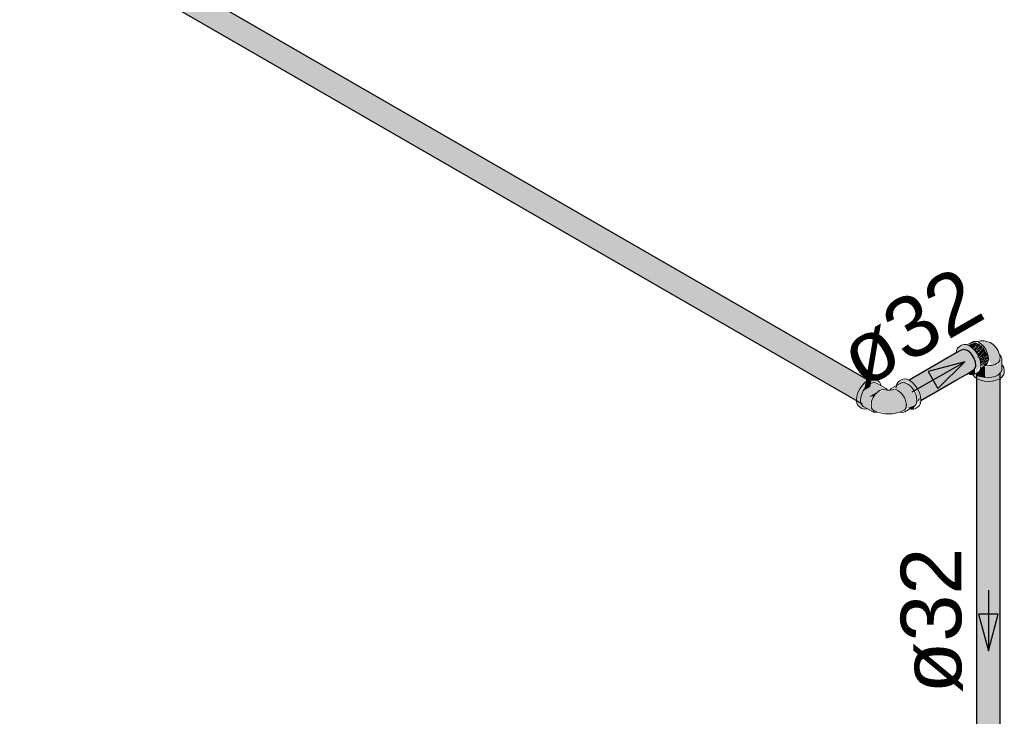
# Model space of a CAD drawing. Header units: millimetres. Extents: x 567 to 934, y -1 to 364.
# Tile 572 of 656: x 748.14 to 751.39, y 71.94 to 74.24. Entities that reach past the tile are written whole.
import ezdxf

# ---------------------------------------------------------------- set-up
doc = ezdxf.new("R2010")
doc.units = ezdxf.units.MM
doc.header["$MEASUREMENT"] = 0
doc.linetypes.add('NULL', pattern=[0])
for name, color, linetype, lineweight in [('AF-Condutos', 140, 'Continuous', 25), ('AF-Conexões', 152, 'Continuous', 18), ('AF-Sentido conduto', 140, 'Continuous', 30), ('AF-Textos conduto', 7, 'Continuous', 9)]:
    doc.layers.add(name, color=color, linetype=linetype, lineweight=lineweight)
doc.styles.add('Arial', font='arial.ttf')

msp = doc.modelspace()

# ---------------------------------------------------------------- hatches: boundary and pattern name
at = {"layer": 'AF-Condutos', "linetype": 'Continuous'}
for points in [[(744.8312, 76.5188), (750.9177, 73.0048), (744.838, 76.5335)], [(744.838, 76.5335), (750.9245, 73.0194), (744.848, 76.5459)], [(750.9088, 73.0099), (750.9178, 73.0233), (744.838, 76.5335)], [(744.8594, 76.5539), (744.848, 76.5459), (750.9345, 73.0318)], [(750.9268, 73.0363), (744.848, 76.5459), (750.9162, 73.0242)], [(744.8938, 76.5425), (744.8594, 76.5539), (744.9568, 76.4974), (750.9459, 73.0399)], [(744.8704, 76.5561), (744.932, 76.5205), (750.9569, 73.0421), (744.9289, 76.5233)], [(744.8789, 76.5522), (750.9437, 73.0497), (750.9447, 73.0501)], [(744.8288, 76.5044), (750.9153, 72.9904), (744.8312, 76.5188)], [(744.8312, 76.4928), (750.9177, 72.9787), (744.8288, 76.5044)], [(744.8288, 76.5044), (750.9059, 72.9856), (750.9069, 72.9952)], [(750.9066, 72.9954), (750.9106, 73.0088), (744.8312, 76.5188)], [(750.9436, 73.0498), (744.932, 76.5205), (750.9352, 73.046)], [(750.9059, 72.9856), (744.8312, 76.4928), (750.9056, 72.9828)], [(744.8312, 76.4928), (744.838, 76.4859), (750.9245, 72.9719)], [(750.9363, 73.0454), (744.9568, 76.4974), (750.9259, 73.0368)], [(751.2608, 73.1521), (751.2515, 73.1497), (751.0794, 73.0503)], [(751.0801, 73.0504), (751.0822, 73.0489), (751.2608, 73.1521)], [(751.0905, 73.0428), (751.2834, 73.1391), (751.2721, 73.1484), (751.2608, 73.1521), (751.0822, 73.0489)], [(751.0907, 73.0429), (751.0999, 73.0332), (751.2834, 73.1391)], [(751.1003, 73.0327), (751.2927, 73.1259), (751.2834, 73.1391), (751.1, 73.0332)], [(751.1088, 73.0197), (751.2927, 73.1259), (751.1021, 73.0336)], [(751.109, 73.0192), (751.2985, 73.111), (751.2927, 73.1259), (751.1088, 73.0197)], [(751.1156, 73.0055), (751.2985, 73.111), (751.1106, 73.02)], [(751.2961, 73.0865), (751.2997, 73.0971), (751.2985, 73.111), (751.1151, 73.0051), (751.1647, 73.0295), (751.1181, 72.9918), (751.2718, 73.0736), (751.1187, 72.9841), (751.1186, 72.9831), (751.2375, 73.0519)], [(751.2718, 73.0736), (751.2222, 73.0472), (751.1187, 72.9842)], [(751.3027, 71.46), (751.3028, 71.4798), (751.3027, 73.0728)], [(751.3027, 71.4677), (751.3085, 71.4512), (751.32, 71.4446), (751.32, 73.0574), (751.3089, 71.508), (751.3085, 73.064)], [(751.3027, 73.0555), (751.3028, 71.4798), (751.3085, 73.0516)], [(751.3353, 71.4412), (751.3515, 71.4417), (751.3515, 73.0545)], [(751.3763, 71.4533), (751.3763, 71.4732), (751.3663, 71.4807), (751.3661, 73.0588), (751.3515, 71.4417), (751.3661, 71.4459)], [(751.3763, 71.4748), (751.3763, 73.0661), (751.3663, 71.4881)], [(751.3805, 73.0557), (751.3763, 73.0538), (751.3763, 71.4533)], [(751.3805, 71.4683), (751.3805, 73.0752), (751.3764, 71.4831)], [(751.1647, 73.0295), (751.1166, 73.0054), (751.118, 72.9924)], [(751.2222, 73.0472), (751.1198, 72.9928), (751.1188, 72.9849)], [(751.3085, 73.0516), (751.3089, 71.508), (751.32, 73.0478)], [(751.32, 71.4446), (751.3353, 71.4412), (751.3353, 73.054)], [(751.32, 73.0476), (751.32, 71.4446), (751.3352, 73.0452)], [(751.3514, 73.0452), (751.3353, 73.0464), (751.3353, 71.4412)], [(751.366, 73.0478), (751.3515, 73.0467), (751.3515, 71.4417)], [(751.3762, 73.0521), (751.3661, 73.0496), (751.3663, 71.4793)], [(751.1181, 72.9918), (751.1091, 72.9871), (751.1056, 72.9765)]]:
    msp.add_hatch(color=151, dxfattribs=at).paths.add_polyline_path(points)
at = {"layer": 'AF-Conexões', "linetype": 'Continuous'}
for points in [[(751.2352, 73.1402), (751.2523, 73.1549), (751.2834, 73.1391), (751.2925, 73.1261), (751.2975, 73.1136), (751.3, 73.0742), (751.3166, 73.0991), (751.3116, 73.1234), (751.298, 73.147), (751.2794, 73.1636), (751.2608, 73.1685), (751.2399, 73.1565)], [(751.2719, 73.1667), (751.3026, 73.1783), (751.2951, 73.1791)], [(751.2981, 73.1752), (751.2743, 73.1657), (751.2844, 73.1599), (751.3062, 73.1722)], [(751.2855, 73.1603), (751.2908, 73.1546), (751.3062, 73.1722)], [(751.3084, 73.1724), (751.291, 73.1544), (751.3154, 73.1669)], [(751.2932, 73.1541), (751.298, 73.147), (751.3154, 73.1669)], [(751.3171, 73.167), (751.2984, 73.1465), (751.3234, 73.1592)], [(751.3234, 73.1592), (751.3007, 73.1461), (751.3049, 73.1374)], [(751.3803, 73.1228), (751.3743, 73.147), (751.356, 73.1691), (751.3334, 73.1793), (751.305, 73.1777), (751.3206, 73.1746), (751.351, 73.0989), (751.3732, 73.1077)], [(751.3251, 73.1595), (751.3055, 73.1361), (751.3065, 73.123), (751.3305, 73.1489)], [(751.3857, 73.0995), (751.3857, 73.121), (751.3727, 73.1029), (751.3414, 73.0954), (751.3299, 73.0962), (751.3299, 73.06), (751.3414, 73.0592), (751.3278, 73.0554), (751.3041, 73.0633), (751.2958, 73.0696), (751.2958, 73.0612), (751.3151, 73.05), (751.3414, 73.0459), (751.3677, 73.05), (751.387, 73.0612), (751.3941, 73.0848), (751.3805, 73.0659), (751.3794, 73.0696), (751.3941, 73.0848)], [(751.3107, 73.1254), (751.3351, 73.1395), (751.3305, 73.1489)], [(751.341, 73.1305), (751.3379, 73.1411), (751.3107, 73.1254)], [(751.3376, 73.1298), (751.3114, 73.1241), (751.3141, 73.1152)], [(751.3401, 73.1201), (751.341, 73.1305), (751.3141, 73.115)], [(751.338, 73.1195), (751.315, 73.1138), (751.3159, 73.1057)], [(751.3379, 73.1109), (751.3421, 73.1206), (751.3159, 73.1055)], [(751.276, 73.0723), (751.2817, 73.0693), (751.2984, 73.0707), (751.2967, 73.0869)], [(751.3032, 73.0727), (751.3041, 73.0633), (751.331, 73.0574), (751.3299, 73.0962), (751.3208, 73.0932)], [(751.3329, 73.1003), (751.341, 73.1118), (751.3164, 73.0976)], [(751.3377, 73.1108), (751.3173, 73.1045), (751.3166, 73.0991)], [(750.9421, 72.9557), (750.9595, 72.9457), (750.9503, 72.966), (750.9514, 72.9759), (750.966, 73.0064), (751.0038, 73.0225), (750.966, 73.0426), (750.9766, 73.0478), (750.9616, 73.0543), (750.9447, 73.0501), (750.9244, 73.0328), (750.9108, 73.0092), (750.9058, 72.9849), (750.9108, 72.9662), (750.924, 72.9565)], [(751.0393, 73.0332), (751.0273, 73.0245), (751.0511, 73.0143), (751.0732, 72.9759), (751.0732, 72.9572), (751.1015, 72.9684), (751.1044, 72.9748), (751.1046, 72.994), (751.1115, 72.9807), (751.0963, 73.0219), (751.0662, 73.0418), (751.0743, 73.0452), (751.0421, 73.0423)], [(751.0381, 73.0325), (751.0371, 73.0237), (751.098, 72.9711)], [(751.0552, 73.052), (751.0421, 73.0423), (751.0743, 73.0452), (751.1006, 73.0174), (751.1115, 72.9807), (751.1103, 72.9703), (751.1176, 72.9745), (751.1176, 72.9967), (751.1079, 73.0216), (751.0912, 73.0423), (751.0719, 73.0535)], [(750.972, 73.0101), (750.9468, 72.9957), (750.9611, 72.9972)], [(751.064, 72.9512), (751.0696, 72.975), (751.0565, 73.004), (751.0377, 73.0186), (750.996, 73.0199), (750.9895, 73.0138), (750.9772, 73.013), (750.9606, 72.9926), (750.954, 72.9681), (750.9606, 72.9512), (751.0097, 72.9402), (751.0393, 72.9424)], [(751.0668, 72.9552), (751.0722, 72.9569), (751.0697, 72.978)], [(751.0815, 72.9561), (751.1015, 72.9684), (751.0762, 72.9584)], [(751.0825, 72.9557), (751.0929, 72.9542), (751.1002, 72.9657)], [(750.9707, 72.9468), (750.9606, 72.9512), (750.9595, 72.9457)]]:
    msp.add_hatch(color=161, dxfattribs=at).paths.add_polyline_path(points)

# ---------------------------------------------------------------- linework, layer by layer
at = {"layer": 'AF-Condutos'}
for p, q in [((750.9447, 73.0501), (744.8789, 76.5522)), ((744.8543, 76.4765), (750.9245, 72.9719)), ((751.2608, 73.1521), (751.2515, 73.1497)), ((751.2721, 73.1484), (751.2608, 73.1521)), ((751.2352, 73.1402), (751.0794, 73.0503)), ((751.2515, 73.1497), (751.2352, 73.1402)), ((751.2834, 73.1391), (751.2721, 73.1484)), ((751.2927, 73.1259), (751.2834, 73.1391)), ((751.2985, 73.111), (751.2927, 73.1259)), ((751.2961, 73.0865), (751.2997, 73.0971)), ((751.2997, 73.0971), (751.2985, 73.111)), ((751.2385, 73.0522), (751.27, 73.0704)), ((751.27, 73.0704), (751.2884, 73.0811)), ((751.2884, 73.0811), (751.2961, 73.0865)), ((751.3027, 73.0728), (751.3027, 71.4807)), ((751.3805, 71.4773), (751.3805, 73.0752)), ((751.1186, 72.983), (751.2385, 73.0522))]:
    msp.add_line(p, q, dxfattribs=at)
at = {"layer": 'AF-Conexões'}
for p, q in [((751.2399, 73.1565), (751.2361, 73.1483)), ((751.2458, 73.162), (751.2399, 73.1565)), ((751.253, 73.1662), (751.2458, 73.162)), ((751.2608, 73.1685), (751.253, 73.1662)), ((751.2697, 73.1677), (751.2608, 73.1685)), ((751.2712, 73.167), (751.2697, 73.1677)), ((751.2886, 73.1771), (751.2712, 73.167)), ((751.2794, 73.1636), (751.2712, 73.167)), ((751.289, 73.1565), (751.2794, 73.1636)), ((751.2951, 73.1791), (751.2886, 73.1771)), ((751.298, 73.147), (751.289, 73.1565)), ((751.3026, 73.1783), (751.2951, 73.1791)), ((751.3045, 73.1775), (751.3026, 73.1783)), ((751.305, 73.1777), (751.3045, 73.1775)), ((751.3105, 73.175), (751.3045, 73.1775)), ((751.3169, 73.1802), (751.305, 73.1777)), ((751.3107, 73.1749), (751.3105, 73.175)), ((751.3188, 73.1689), (751.3107, 73.1749)), ((751.3269, 73.1797), (751.3169, 73.1802)), ((751.3264, 73.161), (751.3188, 73.1689)), ((751.3329, 73.1515), (751.3264, 73.161)), ((751.3334, 73.1793), (751.3269, 73.1797)), ((751.3473, 73.1747), (751.3334, 73.1793)), ((751.356, 73.1691), (751.3473, 73.1747)), ((751.3653, 73.1609), (751.356, 73.1691)), ((751.3707, 73.153), (751.3653, 73.1609)), ((751.3743, 73.147), (751.3707, 73.153)), ((751.2358, 73.1456), (751.2352, 73.1402)), ((751.2361, 73.1483), (751.2358, 73.1456)), ((751.3057, 73.1358), (751.298, 73.147)), ((751.3116, 73.1234), (751.3057, 73.1358)), ((751.3154, 73.1109), (751.3116, 73.1234)), ((751.3379, 73.1411), (751.3329, 73.1515)), ((751.341, 73.1305), (751.3379, 73.1411)), ((751.3421, 73.1206), (751.341, 73.1305)), ((751.341, 73.1118), (751.3421, 73.1206)), ((751.3772, 73.1371), (751.3743, 73.147)), ((751.3778, 73.1353), (751.3772, 73.1371)), ((751.3788, 73.1317), (751.3778, 73.1353)), ((751.3798, 73.1338), (751.3778, 73.1353)), ((751.3803, 73.1228), (751.3788, 73.1317)), ((751.3797, 73.1188), (751.3803, 73.1228)), ((751.3817, 73.1311), (751.3798, 73.1338)), ((751.3842, 73.1276), (751.3817, 73.1311)), ((751.3854, 73.1225), (751.3842, 73.1276)), ((751.3857, 73.121), (751.3854, 73.1225)), ((751.3857, 73.1017), (751.3857, 73.121)), ((751.3116, 73.0804), (751.3154, 73.0887)), ((751.3166, 73.0991), (751.3154, 73.1109)), ((751.3154, 73.0887), (751.3155, 73.0902)), ((751.3155, 73.0902), (751.3166, 73.0991)), ((751.3155, 73.0902), (751.3308, 73.099)), ((751.3308, 73.099), (751.3329, 73.1003)), ((751.3308, 73.099), (751.3315, 73.0989)), ((751.3315, 73.0989), (751.335, 73.0984)), ((751.3329, 73.1003), (751.3379, 73.1049)), ((751.335, 73.0984), (751.3373, 73.0981)), ((751.3373, 73.0981), (751.3441, 73.0985)), ((751.3379, 73.1049), (751.341, 73.1118)), ((751.3441, 73.0985), (751.351, 73.0989)), ((751.351, 73.0989), (751.3634, 73.1022)), ((751.3634, 73.1022), (751.3683, 73.105)), ((751.3683, 73.105), (751.3732, 73.1077)), ((751.3732, 73.1077), (751.3761, 73.1113)), ((751.3761, 73.1113), (751.379, 73.1149)), ((751.379, 73.1149), (751.3797, 73.1188)), ((751.3857, 73.1009), (751.3857, 73.1017)), ((751.3857, 73.0848), (751.3857, 73.1009)), ((751.387, 73.1), (751.3857, 73.1009)), ((751.3887, 73.0976), (751.387, 73.1)), ((751.3923, 73.0926), (751.3887, 73.0976)), ((751.3928, 73.0901), (751.3923, 73.0926)), ((751.3941, 73.0848), (751.3928, 73.0901)), ((750.9616, 73.0543), (750.9527, 73.0535)), ((750.9693, 73.052), (750.9616, 73.0543)), ((751.063, 73.0543), (751.0552, 73.052)), ((751.0719, 73.0535), (751.063, 73.0543)), ((751.2738, 73.0726), (751.2755, 73.0719)), ((751.2755, 73.0719), (751.2817, 73.0693)), ((751.2817, 73.0693), (751.2907, 73.0684)), ((751.2906, 73.0684), (751.2936, 73.0642)), ((751.2907, 73.0684), (751.2984, 73.0707)), ((751.2936, 73.0642), (751.2958, 73.0612)), ((751.2958, 73.0612), (751.3027, 73.056)), ((751.2984, 73.0707), (751.3019, 73.0728)), ((751.3019, 73.0728), (751.3023, 73.073)), ((751.3023, 73.073), (751.3057, 73.0749)), ((751.3023, 73.073), (751.3027, 73.0724)), ((751.3027, 73.0724), (751.303, 73.072)), ((751.3027, 73.056), (751.3041, 73.0549)), ((751.303, 73.072), (751.3066, 73.0693)), ((751.3041, 73.0549), (751.3151, 73.05)), ((751.3057, 73.0749), (751.3116, 73.0804)), ((751.3066, 73.0693), (751.31, 73.0667)), ((751.31, 73.0667), (751.3125, 73.0656)), ((751.3125, 73.0656), (751.3188, 73.0628)), ((751.3188, 73.0628), (751.3192, 73.0626)), ((751.3192, 73.0626), (751.3299, 73.06)), ((751.3299, 73.06), (751.3414, 73.0592)), ((751.3414, 73.0592), (751.3529, 73.06)), ((751.3529, 73.06), (751.3636, 73.0626)), ((751.3636, 73.0626), (751.3727, 73.0667)), ((751.3677, 73.05), (751.3786, 73.0549)), ((751.3727, 73.0667), (751.3798, 73.072)), ((751.3786, 73.0549), (751.3805, 73.0563)), ((751.3798, 73.072), (751.3805, 73.073)), ((751.3805, 73.073), (751.3842, 73.0781)), ((751.3805, 73.0563), (751.387, 73.0612)), ((751.3842, 73.0781), (751.3857, 73.0848)), ((751.387, 73.0612), (751.3923, 73.0685)), ((751.3923, 73.0685), (751.3941, 73.0764)), ((751.3941, 73.0764), (751.3941, 73.0848)), ((750.9244, 73.0328), (750.9167, 73.0216)), ((750.9334, 73.0423), (750.9244, 73.0328)), ((750.9346, 73.0245), (750.9281, 73.015)), ((750.943, 73.0494), (750.9334, 73.0423)), ((750.9422, 73.0324), (750.9346, 73.0245)), ((750.9503, 73.0384), (750.9422, 73.0324)), ((750.9447, 73.0501), (750.943, 73.0494)), ((750.9527, 73.0535), (750.9447, 73.0501)), ((750.9584, 73.0418), (750.9503, 73.0384)), ((750.9589, 73.0419), (750.9584, 73.0418)), ((750.966, 73.0426), (750.9589, 73.0419)), ((750.9725, 73.0406), (750.966, 73.0426)), ((750.9766, 73.0478), (750.9693, 73.052)), ((750.9865, 73.0325), (750.9725, 73.0406)), ((750.9825, 73.0423), (750.9766, 73.0478)), ((750.9863, 73.0341), (750.9825, 73.0423)), ((750.9865, 73.0325), (750.9863, 73.0341)), ((751.0038, 73.0225), (750.9865, 73.0325)), ((751.0088, 73.0178), (751.0038, 73.0225)), ((751.0208, 73.0225), (751.0158, 73.0178)), ((751.0374, 73.0321), (751.0208, 73.0225)), ((751.0381, 73.0325), (751.0371, 73.0237)), ((751.0381, 73.0325), (751.0374, 73.0321)), ((751.0521, 73.0406), (751.0381, 73.0325)), ((751.0383, 73.0341), (751.0381, 73.0325)), ((751.0395, 73.0367), (751.0383, 73.0341)), ((751.0421, 73.0423), (751.0395, 73.0367)), ((751.048, 73.0478), (751.0421, 73.0423)), ((751.0552, 73.052), (751.048, 73.0478)), ((751.0586, 73.0426), (751.0521, 73.0406)), ((751.0649, 73.0419), (751.0586, 73.0426)), ((751.0662, 73.0418), (751.0649, 73.0419)), ((751.0743, 73.0384), (751.0662, 73.0418)), ((751.0794, 73.0503), (751.0719, 73.0535)), ((751.0824, 73.0324), (751.0743, 73.0384)), ((751.0816, 73.0494), (751.0794, 73.0503)), ((751.0912, 73.0423), (751.0816, 73.0494)), ((751.09, 73.0245), (751.0824, 73.0324)), ((751.0965, 73.015), (751.09, 73.0245)), ((751.1002, 73.0328), (751.0912, 73.0423)), ((751.1079, 73.0216), (751.1002, 73.0328)), ((751.3151, 73.05), (751.3278, 73.047)), ((751.3278, 73.047), (751.3414, 73.0459)), ((751.3414, 73.0459), (751.355, 73.047)), ((751.355, 73.047), (751.3677, 73.05)), ((750.907, 72.9967), (750.9058, 72.9849)), ((750.9108, 73.0092), (750.907, 72.9967)), ((750.9167, 73.0216), (750.9108, 73.0092)), ((750.92, 72.994), (750.9189, 72.9841)), ((750.9231, 73.0046), (750.92, 72.994)), ((750.9281, 73.015), (750.9231, 73.0046)), ((750.9606, 72.9926), (750.9582, 72.9863)), ((750.9643, 72.9983), (750.9606, 72.9926)), ((750.9681, 73.004), (750.9643, 72.9983)), ((750.9726, 73.0085), (750.9681, 73.004)), ((750.9772, 73.013), (750.9726, 73.0085)), ((750.982, 73.0158), (750.9772, 73.013)), ((750.9869, 73.0186), (750.982, 73.0158)), ((750.996, 73.0199), (750.9869, 73.0186)), ((751.0027, 73.018), (750.996, 73.0199)), ((751.0091, 73.0172), (751.0027, 73.018)), ((751.0091, 73.0172), (751.0088, 73.0178)), ((751.0101, 73.0171), (751.0091, 73.0172)), ((751.0151, 73.0172), (751.0101, 73.0171)), ((751.0155, 73.0172), (751.0151, 73.0172)), ((751.0158, 73.0178), (751.0155, 73.0172)), ((751.0166, 73.0172), (751.0155, 73.0172)), ((751.0249, 73.0185), (751.0157, 73.0171)), ((751.0157, 73.0171), (751.0197, 73.0173)), ((751.0197, 73.0173), (751.0166, 73.0172)), ((751.0197, 73.0173), (751.0249, 73.0185)), ((751.0228, 73.0182), (751.0197, 73.0173)), ((751.0286, 73.0199), (751.0228, 73.0182)), ((751.0377, 73.0186), (751.0286, 73.0199)), ((751.0426, 73.0158), (751.0377, 73.0186)), ((751.0474, 73.013), (751.0426, 73.0158)), ((751.052, 73.0085), (751.0474, 73.013)), ((751.0565, 73.004), (751.052, 73.0085)), ((751.0603, 72.9983), (751.0565, 73.004)), ((751.064, 72.9926), (751.0603, 72.9983)), ((751.0664, 72.9863), (751.064, 72.9926)), ((751.1015, 73.0046), (751.0965, 73.015)), ((751.1046, 72.994), (751.1015, 73.0046)), ((751.1057, 72.9841), (751.1046, 72.994)), ((751.1138, 73.0092), (751.1079, 73.0216)), ((751.1176, 72.9967), (751.1138, 73.0092)), ((751.1188, 72.9849), (751.1176, 72.9967)), ((750.9058, 72.9849), (750.9061, 72.9825)), ((750.9061, 72.9825), (750.907, 72.9745)), ((750.907, 72.9745), (750.9108, 72.9662)), ((750.9108, 72.9662), (750.9167, 72.9607)), ((750.9167, 72.9607), (750.924, 72.9565)), ((750.9189, 72.9841), (750.92, 72.9753)), ((750.92, 72.9753), (750.9205, 72.9741)), ((750.9205, 72.9741), (750.9231, 72.9684)), ((750.9231, 72.9684), (750.9281, 72.9638)), ((750.9281, 72.9638), (750.9421, 72.9557)), ((750.955, 72.975), (750.954, 72.9681)), ((750.954, 72.9681), (750.955, 72.9624)), ((750.9557, 72.9801), (750.955, 72.975)), ((750.955, 72.9624), (750.9557, 72.9581)), ((750.9582, 72.9863), (750.9557, 72.9801)), ((750.9557, 72.9581), (750.9582, 72.9547)), ((751.0689, 72.9801), (751.0664, 72.9863)), ((751.0664, 72.9547), (751.0689, 72.9581)), ((751.0696, 72.975), (751.0689, 72.9801)), ((751.0689, 72.9581), (751.0696, 72.9624)), ((751.0706, 72.9681), (751.0696, 72.975)), ((751.0696, 72.9624), (751.0706, 72.9681)), ((751.0825, 72.9557), (751.0965, 72.9638)), ((751.0965, 72.9638), (751.1015, 72.9684)), ((751.1006, 72.9565), (751.1079, 72.9607)), ((751.1015, 72.9684), (751.1044, 72.9748)), ((751.1044, 72.9748), (751.1046, 72.9753)), ((751.1046, 72.9753), (751.1057, 72.9841)), ((751.1079, 72.9607), (751.1138, 72.9662)), ((751.1138, 72.9662), (751.1176, 72.9745)), ((751.1176, 72.9745), (751.1186, 72.983)), ((751.1186, 72.983), (751.1188, 72.9849)), ((750.924, 72.9565), (750.9317, 72.9542)), ((750.9317, 72.9542), (750.9407, 72.9551)), ((750.9407, 72.9551), (750.9421, 72.9557)), ((750.9421, 72.9557), (750.9595, 72.9457)), ((750.9582, 72.9547), (750.9606, 72.9512)), ((750.9595, 72.9457), (750.966, 72.9437)), ((750.9606, 72.9512), (750.9735, 72.9455)), ((750.966, 72.9437), (750.9735, 72.9444)), ((750.9735, 72.9455), (750.9751, 72.9451)), ((750.9735, 72.9444), (750.9748, 72.9449)), ((750.9748, 72.9449), (750.9751, 72.9451)), ((750.9751, 72.9451), (750.9853, 72.9424)), ((750.9853, 72.9424), (750.9997, 72.9394)), ((750.9997, 72.9394), (751.0123, 72.9388)), ((751.0123, 72.9388), (751.0249, 72.9394)), ((751.0249, 72.9394), (751.0393, 72.9424)), ((751.0393, 72.9424), (751.0495, 72.9451)), ((751.0495, 72.9451), (751.0511, 72.9455)), ((751.0495, 72.9451), (751.0498, 72.9449)), ((751.0498, 72.9449), (751.0511, 72.9444)), ((751.0511, 72.9455), (751.064, 72.9512)), ((751.0511, 72.9444), (751.0586, 72.9437)), ((751.0586, 72.9437), (751.0651, 72.9457)), ((751.064, 72.9512), (751.0664, 72.9547)), ((751.0651, 72.9457), (751.0818, 72.9553)), ((751.0818, 72.9553), (751.0825, 72.9557)), ((751.0825, 72.9557), (751.0839, 72.9551)), ((751.0839, 72.9551), (751.0868, 72.9548)), ((751.0868, 72.9548), (751.0929, 72.9542)), ((751.0929, 72.9542), (751.0954, 72.9549)), ((751.0954, 72.9549), (751.1006, 72.9565))]:
    msp.add_line(p, q, dxfattribs=at)
at = {"layer": 'AF-Sentido conduto'}
for p, q in [((751.2634, 73.1114), (751.1427, 73.079)), ((751.1751, 73.023), (751.2634, 73.1114)), ((751.1427, 73.079), (751.1751, 73.023)), ((751.3737, 72.2771), (751.309, 72.2771)), ((751.309, 72.2771), (751.3414, 72.1564)), ((751.3414, 72.1564), (751.3737, 72.2771))]:
    msp.add_line(p, q, dxfattribs=at)
for points in [[(751.0902, 73.0114), (751.2634, 73.1114)], [(751.3414, 72.3564), (751.3414, 72.1564)]]:
    msp.add_lwpolyline(points, dxfattribs=at)

# ---------------------------------------------------------------- texts
at = {"layer": 'AF-Textos conduto', "linetype": 'NULL', "char_height": 0.2, "width": 0.962805, "attachment_point": 8, "line_spacing_factor": 0.6, "style": 'Arial'}
for insert, rotation in [((751.1348, 73.1341), 30.0001), ((751.2574, 72.2564), 90.0002)]:
    msp.add_mtext('ø32', dxfattribs=dict(at, insert=insert, rotation=rotation))

doc.saveas('drawing.dxf')
